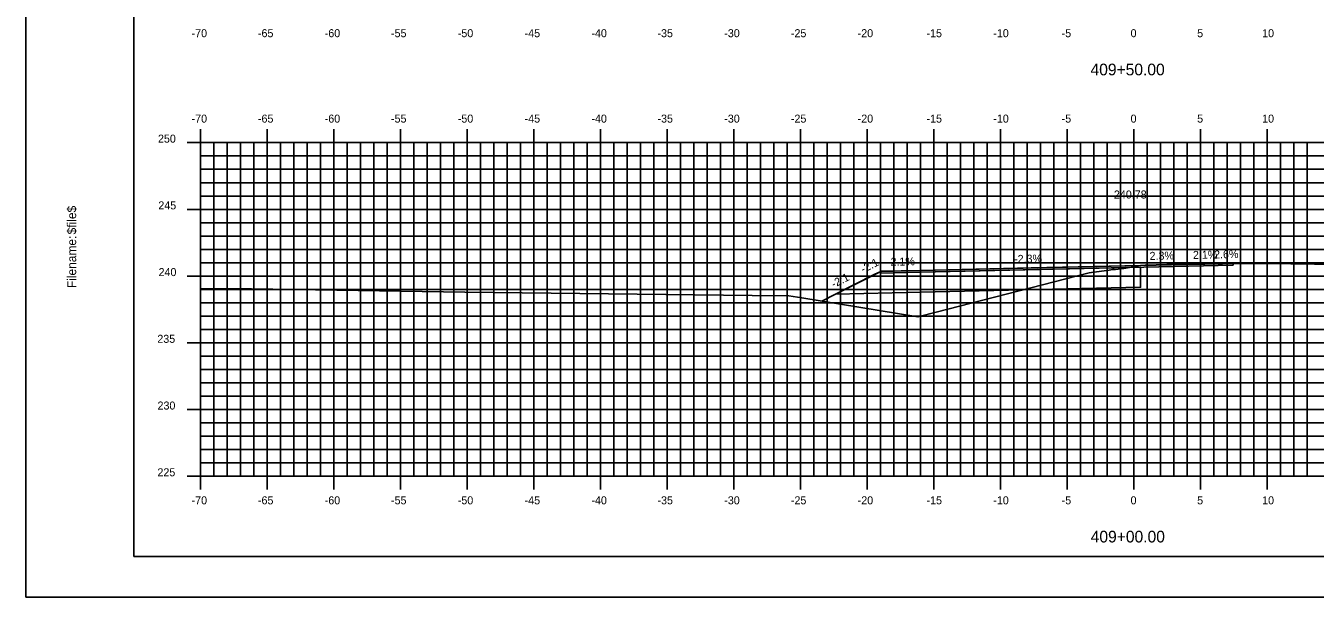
# Model space of a CAD drawing. Extents: x 1168600 to 1177589, y 610178 to 611246.
# Drawn here: x 1171997.7 to 1172094.4, y 610900.5 to 610943.3 of the extents above; entities that cross this region are included whole.
import ezdxf

# ---------------------------------------------------------------- set-up
doc = ezdxf.new("R2010")
doc.units = 0
for name, color, linetype in [('_Construction', 7, 'Continuous'), ('_Station Equation', 7, 'Continuous'), ('ANNOTATION', 7, 'Continuous'), ('D_Roadway_Centerline_Text', 7, 'Continuous'), ('D_Roadway_Edge_TW', 7, 'Continuous'), ('D_Roadway_SubGrade', 7, 'Continuous'), ('D_Slope_Direction', 7, 'Continuous'), ('D_Text_Standard', 7, 'Continuous'), ('H_V ANNOTATION', 7, 'Continuous'), ('MAJOR', 7, 'Continuous'), ('MATCH LINES', 7, 'Continuous'), ('MINOR', 7, 'Continuous')]:
    doc.layers.add(name, color=color, linetype=linetype)

msp = doc.modelspace()

# ---------------------------------------------------------------- linework, layer by layer
at = {"layer": '_Construction'}
for p, q in [((1172005.802, 611008.596), (1172005.802, 610903.596)), ((1172005.802, 610903.596), (1172165.802, 610903.596))]:
    msp.add_line(p, q, dxfattribs=at)
msp.add_lwpolyline([(1171997.708, 610900.537), (1172167.708, 610900.537), (1172167.708, 611010.537), (1171997.708, 611010.537)], close=True, dxfattribs=at)
at = {"layer": '_Station Equation'}
for points in [[(1172010.802, 610923.674), (1172014.628, 610923.638), (1172030.643, 610923.387), (1172052.188, 610923.153), (1172054.929, 610923.108), (1172055.917, 610922.971), (1172064.614, 610921.534), (1172065.99, 610921.891), (1172077.466, 610924.834), (1172078.752, 610925.012), (1172078.834, 610925.021), (1172079.217, 610925.087), (1172079.429, 610925.089), (1172080.051, 610925.154), (1172081.315, 610925.394), (1172081.651, 610925.407), (1172085.74, 610925.547), (1172088.676, 610925.545), (1172090.773, 610925.542), (1172094.363, 610925.501), (1172095.806, 610925.484)], [(1172010.802, 610923.674), (1172014.629, 610923.638), (1172030.643, 610923.387), (1172052.188, 610923.153), (1172054.929, 610923.108), (1172055.917, 610922.971), (1172064.614, 610921.534), (1172065.99, 610921.891), (1172077.466, 610924.834), (1172078.752, 610925.012), (1172078.834, 610925.021), (1172079.216, 610925.087), (1172079.428, 610925.089), (1172080.051, 610925.154), (1172081.315, 610925.394), (1172081.65, 610925.407), (1172085.74, 610925.547), (1172088.675, 610925.545), (1172090.773, 610925.542), (1172094.362, 610925.501), (1172095.806, 610925.484)]]:
    msp.add_lwpolyline(points, dxfattribs=at)
at = {"layer": 'D_Roadway_Edge_TW'}
msp.add_lwpolyline([(1172088.253, 610925.546), (1172081.316, 610925.389), (1172064.802, 610925.015), (1172061.819, 610924.953), (1172061.819, 610924.828), (1172064.802, 610924.89), (1172088.253, 610925.421)], close=True, dxfattribs=at)
msp.add_lwpolyline([(1172088.253, 610925.546), (1172081.316, 610925.389), (1172064.802, 610925.015), (1172061.819, 610924.953), (1172061.819, 610924.828), (1172064.802, 610924.89), (1172088.253, 610925.421)], close=True, dxfattribs=at)
msp.add_lwpolyline([(1172088.253, 610925.546), (1172081.316, 610925.389), (1172064.802, 610925.015), (1172064.802, 610924.89), (1172088.253, 610925.421), (1172088.253, 610925.546)], dxfattribs=at)
msp.add_lwpolyline([(1172088.253, 610925.546), (1172081.316, 610925.389), (1172064.802, 610925.015), (1172064.802, 610924.89), (1172088.253, 610925.421), (1172088.253, 610925.546)], dxfattribs=at)
at = {"layer": 'D_Roadway_SubGrade'}
msp.add_lwpolyline([(1172064.802, 610925.015), (1172061.819, 610924.953), (1172058.424, 610923.24), (1172064.802, 610923.39), (1172081.316, 610923.764), (1172081.316, 610925.264), (1172064.802, 610924.89)], close=True, dxfattribs=at)
msp.add_lwpolyline([(1172064.802, 610925.015), (1172061.819, 610924.953), (1172058.424, 610923.24), (1172064.802, 610923.39), (1172081.316, 610923.764), (1172081.316, 610925.264), (1172064.802, 610924.89)], close=True, dxfattribs=at)
at = {"layer": 'D_Slope_Direction'}
msp.add_lwpolyline([(1172064.802, 610925.015), (1172061.819, 610924.953)], dxfattribs=at)
msp.add_lwpolyline([(1172064.802, 610925.015), (1172061.819, 610924.953)], dxfattribs=at)
at = {"layer": 'D_Text_Standard'}
msp.add_lwpolyline([(1172057.404, 610922.725), (1172058.424, 610923.24), (1172061.329, 610924.706), (1172061.819, 610924.953), (1172061.89, 610924.954), (1172064.802, 610925.015), (1172073.115, 610925.203), (1172081.316, 610925.389), (1172084.799, 610925.468), (1172087.466, 610925.525), (1172088.253, 610925.546)], dxfattribs=at)
at = {"layer": 'MAJOR'}
for p, q in [((1172010.802, 610935.598), (1172010.802, 610934.596)), ((1172015.802, 610935.598), (1172015.802, 610934.596)), ((1172020.802, 610935.598), (1172020.802, 610934.596)), ((1172025.802, 610935.598), (1172025.802, 610934.596)), ((1172030.802, 610935.598), (1172030.802, 610934.596)), ((1172035.802, 610935.598), (1172035.802, 610934.596)), ((1172040.802, 610935.598), (1172040.802, 610934.596)), ((1172045.802, 610935.598), (1172045.802, 610934.596)), ((1172050.802, 610935.598), (1172050.802, 610934.596)), ((1172055.802, 610935.598), (1172055.802, 610934.596)), ((1172060.802, 610935.598), (1172060.802, 610934.596)), ((1172065.802, 610935.598), (1172065.802, 610934.596)), ((1172070.802, 610935.598), (1172070.802, 610934.596)), ((1172075.802, 610935.598), (1172075.802, 610934.596)), ((1172080.802, 610935.598), (1172080.802, 610934.596)), ((1172085.802, 610935.598), (1172085.802, 610934.596)), ((1172090.802, 610935.598), (1172090.802, 610934.596)), ((1172009.8, 610934.596), (1172010.802, 610934.596)), ((1172010.802, 610934.596), (1172150.802, 610934.596)), ((1172010.802, 610909.596), (1172010.802, 610934.596)), ((1172010.802, 610909.596), (1172010.802, 610934.596)), ((1172010.802, 610934.596), (1172150.802, 610934.596)), ((1172015.802, 610909.596), (1172015.802, 610934.596)), ((1172020.802, 610909.596), (1172020.802, 610934.596)), ((1172025.802, 610909.596), (1172025.802, 610934.596)), ((1172030.802, 610909.596), (1172030.802, 610934.596)), ((1172035.802, 610909.596), (1172035.802, 610934.596)), ((1172040.802, 610909.596), (1172040.802, 610934.596)), ((1172045.802, 610909.596), (1172045.802, 610934.596)), ((1172050.802, 610909.596), (1172050.802, 610934.596)), ((1172055.802, 610909.596), (1172055.802, 610934.596)), ((1172060.802, 610909.596), (1172060.802, 610934.596)), ((1172065.802, 610909.596), (1172065.802, 610934.596)), ((1172070.802, 610909.596), (1172070.802, 610934.596)), ((1172075.802, 610909.596), (1172075.802, 610934.596)), ((1172080.802, 610909.596), (1172080.802, 610934.596)), ((1172085.802, 610909.596), (1172085.802, 610934.596)), ((1172090.802, 610909.596), (1172090.802, 610934.596)), ((1172009.8, 610929.596), (1172010.802, 610929.596)), ((1172010.802, 610929.596), (1172150.802, 610929.596)), ((1172009.8, 610924.596), (1172010.802, 610924.596)), ((1172010.802, 610924.596), (1172150.802, 610924.596)), ((1172009.8, 610919.596), (1172010.802, 610919.596)), ((1172010.802, 610919.596), (1172150.802, 610919.596)), ((1172009.8, 610914.596), (1172010.802, 610914.596)), ((1172010.802, 610914.596), (1172150.802, 610914.596)), ((1172009.8, 610909.596), (1172010.802, 610909.596)), ((1172010.802, 610909.596), (1172150.802, 610909.596)), ((1172010.802, 610909.596), (1172150.802, 610909.596)), ((1172010.802, 610908.594), (1172010.802, 610909.596)), ((1172015.802, 610908.594), (1172015.802, 610909.596)), ((1172020.802, 610908.594), (1172020.802, 610909.596)), ((1172025.802, 610908.594), (1172025.802, 610909.596)), ((1172030.802, 610908.594), (1172030.802, 610909.596)), ((1172035.802, 610908.594), (1172035.802, 610909.596)), ((1172040.802, 610908.594), (1172040.802, 610909.596)), ((1172045.802, 610908.594), (1172045.802, 610909.596)), ((1172050.802, 610908.594), (1172050.802, 610909.596)), ((1172055.802, 610908.594), (1172055.802, 610909.596)), ((1172060.802, 610908.594), (1172060.802, 610909.596)), ((1172065.802, 610908.594), (1172065.802, 610909.596)), ((1172070.802, 610908.594), (1172070.802, 610909.596)), ((1172075.802, 610908.594), (1172075.802, 610909.596)), ((1172080.802, 610908.594), (1172080.802, 610909.596)), ((1172085.802, 610908.594), (1172085.802, 610909.596)), ((1172090.802, 610908.594), (1172090.802, 610909.596))]:
    msp.add_line(p, q, dxfattribs=at)
at = {"layer": 'MATCH LINES'}
msp.add_lwpolyline([(1172064.802, 610925.015), (1172064.802, 610924.89)], dxfattribs=at)
msp.add_lwpolyline([(1172064.802, 610925.015), (1172064.802, 610924.89)], dxfattribs=at)
at = {"layer": 'MINOR'}
for p, q in [((1172011.802, 610909.596), (1172011.802, 610934.596)), ((1172012.802, 610909.596), (1172012.802, 610934.596)), ((1172013.802, 610909.596), (1172013.802, 610934.596)), ((1172014.802, 610909.596), (1172014.802, 610934.596)), ((1172016.802, 610909.596), (1172016.802, 610934.596)), ((1172017.802, 610909.596), (1172017.802, 610934.596)), ((1172018.802, 610909.596), (1172018.802, 610934.596)), ((1172019.802, 610909.596), (1172019.802, 610934.596)), ((1172021.802, 610909.596), (1172021.802, 610934.596)), ((1172022.802, 610909.596), (1172022.802, 610934.596)), ((1172023.802, 610909.596), (1172023.802, 610934.596)), ((1172024.802, 610909.596), (1172024.802, 610934.596)), ((1172026.802, 610909.596), (1172026.802, 610934.596)), ((1172027.802, 610909.596), (1172027.802, 610934.596)), ((1172028.802, 610909.596), (1172028.802, 610934.596)), ((1172029.802, 610909.596), (1172029.802, 610934.596)), ((1172031.802, 610909.596), (1172031.802, 610934.596)), ((1172032.802, 610909.596), (1172032.802, 610934.596)), ((1172033.802, 610909.596), (1172033.802, 610934.596)), ((1172034.802, 610909.596), (1172034.802, 610934.596)), ((1172036.802, 610909.596), (1172036.802, 610934.596)), ((1172037.802, 610909.596), (1172037.802, 610934.596)), ((1172038.802, 610909.596), (1172038.802, 610934.596)), ((1172039.802, 610909.596), (1172039.802, 610934.596)), ((1172041.802, 610909.596), (1172041.802, 610934.596)), ((1172042.802, 610909.596), (1172042.802, 610934.596)), ((1172043.802, 610909.596), (1172043.802, 610934.596)), ((1172044.802, 610909.596), (1172044.802, 610934.596)), ((1172046.802, 610909.596), (1172046.802, 610934.596)), ((1172047.802, 610909.596), (1172047.802, 610934.596)), ((1172048.802, 610909.596), (1172048.802, 610934.596)), ((1172049.802, 610909.596), (1172049.802, 610934.596)), ((1172051.802, 610909.596), (1172051.802, 610934.596)), ((1172052.802, 610909.596), (1172052.802, 610934.596)), ((1172053.802, 610909.596), (1172053.802, 610934.596)), ((1172054.802, 610909.596), (1172054.802, 610934.596)), ((1172056.802, 610909.596), (1172056.802, 610934.596)), ((1172057.802, 610909.596), (1172057.802, 610934.596)), ((1172058.802, 610909.596), (1172058.802, 610934.596)), ((1172059.802, 610909.596), (1172059.802, 610934.596)), ((1172061.802, 610909.596), (1172061.802, 610934.596)), ((1172062.802, 610909.596), (1172062.802, 610934.596)), ((1172063.802, 610909.596), (1172063.802, 610934.596)), ((1172064.802, 610909.596), (1172064.802, 610934.596)), ((1172066.802, 610909.596), (1172066.802, 610934.596)), ((1172067.802, 610909.596), (1172067.802, 610934.596)), ((1172068.802, 610909.596), (1172068.802, 610934.596)), ((1172069.802, 610909.596), (1172069.802, 610934.596)), ((1172071.802, 610909.596), (1172071.802, 610934.596)), ((1172072.802, 610909.596), (1172072.802, 610934.596)), ((1172073.802, 610909.596), (1172073.802, 610934.596)), ((1172074.802, 610909.596), (1172074.802, 610934.596)), ((1172076.802, 610909.596), (1172076.802, 610934.596)), ((1172077.802, 610909.596), (1172077.802, 610934.596)), ((1172078.802, 610909.596), (1172078.802, 610934.596)), ((1172079.802, 610909.596), (1172079.802, 610934.596)), ((1172081.802, 610909.596), (1172081.802, 610934.596)), ((1172082.802, 610909.596), (1172082.802, 610934.596)), ((1172083.802, 610909.596), (1172083.802, 610934.596)), ((1172084.802, 610909.596), (1172084.802, 610934.596)), ((1172086.802, 610909.596), (1172086.802, 610934.596)), ((1172087.802, 610909.596), (1172087.802, 610934.596)), ((1172088.802, 610909.596), (1172088.802, 610934.596)), ((1172089.802, 610909.596), (1172089.802, 610934.596)), ((1172091.802, 610909.596), (1172091.802, 610934.596)), ((1172092.802, 610909.596), (1172092.802, 610934.596)), ((1172093.802, 610909.596), (1172093.802, 610934.596)), ((1172010.802, 610933.596), (1172150.802, 610933.596)), ((1172010.802, 610933.596), (1172011.804, 610933.596)), ((1172010.802, 610932.596), (1172150.802, 610932.596)), ((1172010.802, 610932.596), (1172011.804, 610932.596)), ((1172010.802, 610931.596), (1172150.802, 610931.596)), ((1172010.802, 610931.596), (1172011.804, 610931.596)), ((1172010.802, 610930.596), (1172150.802, 610930.596)), ((1172010.802, 610930.596), (1172011.804, 610930.596)), ((1172010.802, 610928.596), (1172150.802, 610928.596)), ((1172010.802, 610928.596), (1172011.804, 610928.596)), ((1172010.802, 610927.596), (1172150.802, 610927.596)), ((1172010.802, 610927.596), (1172011.804, 610927.596)), ((1172010.802, 610926.596), (1172150.802, 610926.596)), ((1172010.802, 610926.596), (1172011.804, 610926.596)), ((1172010.802, 610925.596), (1172150.802, 610925.596)), ((1172010.802, 610925.596), (1172011.804, 610925.596)), ((1172010.802, 610923.596), (1172150.802, 610923.596)), ((1172010.802, 610923.596), (1172011.804, 610923.596)), ((1172010.802, 610922.596), (1172150.802, 610922.596)), ((1172010.802, 610922.596), (1172011.804, 610922.596)), ((1172010.802, 610921.596), (1172150.802, 610921.596)), ((1172010.802, 610921.596), (1172011.804, 610921.596)), ((1172010.802, 610920.596), (1172150.802, 610920.596)), ((1172010.802, 610920.596), (1172011.804, 610920.596)), ((1172010.802, 610918.596), (1172150.802, 610918.596)), ((1172010.802, 610918.596), (1172011.804, 610918.596)), ((1172010.802, 610917.596), (1172150.802, 610917.596)), ((1172010.802, 610917.596), (1172011.804, 610917.596)), ((1172010.802, 610916.596), (1172150.802, 610916.596)), ((1172010.802, 610916.596), (1172011.804, 610916.596)), ((1172010.802, 610915.596), (1172150.802, 610915.596)), ((1172010.802, 610915.596), (1172011.804, 610915.596)), ((1172010.802, 610913.596), (1172150.802, 610913.596)), ((1172010.802, 610913.596), (1172011.804, 610913.596)), ((1172010.802, 610912.596), (1172150.802, 610912.596)), ((1172010.802, 610912.596), (1172011.804, 610912.596)), ((1172010.802, 610911.596), (1172150.802, 610911.596)), ((1172010.802, 610911.596), (1172011.804, 610911.596)), ((1172010.802, 610910.596), (1172150.802, 610910.596)), ((1172010.802, 610910.596), (1172011.804, 610910.596))]:
    msp.add_line(p, q, dxfattribs=at)

# ---------------------------------------------------------------- texts
at = {"layer": '_Construction'}
for s, p in [('$file$', (1172001.487, 610927.722)), ('Filename:', (1172001.487, 610923.695))]:
    msp.add_text(s, height=0.6696, rotation=90, dxfattribs=at).set_placement(p)
at = {"layer": 'ANNOTATION'}
for s, rotation, p in [('2.1%', 1.22724, (1172085.244, 610925.878)), ('2.6%', 1.49515, (1172086.828, 610925.909)), ('-2:1', 26.72711, (1172060.501, 610924.809)), ('-2.1%', 1.19385, (1172062.298, 610925.363)), ('-2.3%', 1.29914, (1172071.832, 610925.574)), ('2.3%', 1.29581, (1172081.992, 610925.805)), ('-2:1', 26.78019, (1172058.294, 610923.694))]:
    msp.add_text(s, height=0.6, rotation=rotation, dxfattribs=at).set_placement(p)
at = {"layer": 'D_Roadway_Centerline_Text'}
msp.add_text('240.78', height=0.6, dxfattribs=at).set_placement((1172079.311, 610930.41))
at = {"layer": 'H_V ANNOTATION'}
for s, height, p in [('-70', 0.6, (1172010.143, 610942.496)), ('-65', 0.6, (1172015.119, 610942.496)), ('-60', 0.6, (1172020.127, 610942.496)), ('-55', 0.6, (1172025.098, 610942.496)), ('-50', 0.6, (1172030.106, 610942.496)), ('-45', 0.6, (1172035.119, 610942.496)), ('-40', 0.6, (1172040.127, 610942.496)), ('-35', 0.6, (1172045.082, 610942.496)), ('-30', 0.6, (1172050.09, 610942.496)), ('-25', 0.6, (1172055.087, 610942.496)), ('-20', 0.6, (1172060.095, 610942.496)), ('-15', 0.6, (1172065.258, 610942.496)), ('-10', 0.6, (1172070.266, 610942.496)), ('-5', 0.6, (1172075.392, 610942.496)), ('0', 0.6, (1172080.561, 610942.496)), ('5', 0.6, (1172085.553, 610942.496)), ('10', 0.6, (1172090.427, 610942.496)), ('409+50.00', 0.875, (1172077.556, 610939.639)), ('-70', 0.6, (1172010.143, 610936.096)), ('-65', 0.6, (1172015.119, 610936.096)), ('-60', 0.6, (1172020.127, 610936.096)), ('-55', 0.6, (1172025.098, 610936.096)), ('-50', 0.6, (1172030.106, 610936.096)), ('-45', 0.6, (1172035.119, 610936.096)), ('-40', 0.6, (1172040.127, 610936.096)), ('-35', 0.6, (1172045.082, 610936.096)), ('-30', 0.6, (1172050.09, 610936.096)), ('-25', 0.6, (1172055.087, 610936.096)), ('-20', 0.6, (1172060.095, 610936.096)), ('-15', 0.6, (1172065.258, 610936.096)), ('-10', 0.6, (1172070.266, 610936.096)), ('-5', 0.6, (1172075.392, 610936.096)), ('0', 0.6, (1172080.561, 610936.096)), ('5', 0.6, (1172085.553, 610936.096)), ('10', 0.6, (1172090.427, 610936.096)), ('250', 0.6, (1172007.621, 610934.596)), ('245', 0.6, (1172007.648, 610929.596)), ('240', 0.6, (1172007.664, 610924.596)), ('235', 0.6, (1172007.573, 610919.596)), ('230', 0.6, (1172007.589, 610914.596)), ('225', 0.6, (1172007.583, 610909.596)), ('-70', 0.6, (1172010.143, 610907.496)), ('-65', 0.6, (1172015.119, 610907.496)), ('-60', 0.6, (1172020.127, 610907.496)), ('-55', 0.6, (1172025.098, 610907.496)), ('-50', 0.6, (1172030.106, 610907.496)), ('-45', 0.6, (1172035.119, 610907.496)), ('-40', 0.6, (1172040.127, 610907.496)), ('-35', 0.6, (1172045.082, 610907.496)), ('-30', 0.6, (1172050.09, 610907.496)), ('-25', 0.6, (1172055.087, 610907.496)), ('-20', 0.6, (1172060.095, 610907.496)), ('-15', 0.6, (1172065.258, 610907.496)), ('-10', 0.6, (1172070.266, 610907.496)), ('-5', 0.6, (1172075.392, 610907.496)), ('0', 0.6, (1172080.561, 610907.496)), ('5', 0.6, (1172085.553, 610907.496)), ('10', 0.6, (1172090.427, 610907.496)), ('409+00.00', 0.875, (1172077.571, 610904.639))]:
    msp.add_text(s, height=height, dxfattribs=at).set_placement(p)

doc.saveas('drawing.dxf')
